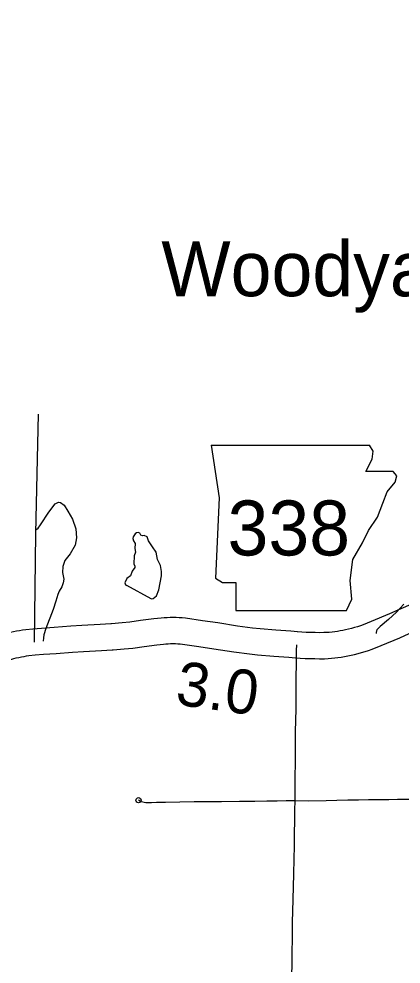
# Model space of a CAD drawing. Extents: x -19 to 366, y -4 to 359.
# Drawn here: x 154.161 to 154.857, y 184.705 to 186.425 of the extents above; entities that cross this region are included whole.
import ezdxf

# ---------------------------------------------------------------- set-up
doc = ezdxf.new("R2010")
doc.units = 0
for name, color, linetype in [('Level 10', 7, 'Continuous'), ('Level 21', 7, 'Continuous'), ('Level 24', 7, 'Continuous'), ('Level 31', 7, 'Continuous'), ('Level 35', 7, 'Continuous'), ('Level 48', 7, 'Continuous'), ('Level 60', 7, 'Continuous')]:
    doc.layers.add(name, color=color, linetype=linetype)

msp = doc.modelspace()

# ---------------------------------------------------------------- linework, layer by layer
at = {"layer": 'Level 10'}
for p, q in [((154.8518, 185.3495), (154.8502, 185.3487)), ((154.8205, 185.2847), (154.8205, 185.2847)), ((154.1903, 185.2673), (154.1903, 185.2673)), ((154.6641, 185.2623), (154.6643, 185.2623))]:
    msp.add_line(p, q, dxfattribs=at)
for points in [[(155.1177, 185.4662), (155.0914, 185.4548), (155.055, 185.4387), (155.0256, 185.4256), (154.9948, 185.4123), (154.9572, 185.3958), (154.9232, 185.3807), (154.8518, 185.3495)], [(154.6677, 185.3095), (154.6558, 185.3104), (154.6285, 185.3125), (154.5997, 185.3147), (154.5859, 185.3162), (154.5588, 185.3197), (154.5227, 185.3256), (154.4951, 185.3297), (154.4638, 185.3341), (154.4581, 185.3347), (154.4526, 185.335), (154.447, 185.3353), (154.4415, 185.3354), (154.436, 185.3354), (154.4305, 185.3352), (154.425, 185.3349), (154.4195, 185.3345), (154.4062, 185.3331), (154.3822, 185.3298), (154.3628, 185.327), (154.3483, 185.3257), (154.3291, 185.324), (154.328, 185.3239), (154.3087, 185.323), (154.2751, 185.321), (154.2552, 185.3197), (154.2248, 185.3175), (154.2015, 185.3158), (154.1861, 185.3144)], [(154.8502, 185.3487), (154.8507, 185.349), (154.8353, 185.3422), (154.8023, 185.3284)], [(154.8023, 185.3284), (154.7873, 185.3222), (154.7825, 185.3206), (154.777, 185.3188), (154.7716, 185.3172), (154.7661, 185.3157), (154.7606, 185.3143), (154.7551, 185.313), (154.7503, 185.312), (154.7454, 185.3111), (154.7405, 185.3103), (154.7356, 185.3096), (154.7307, 185.309), (154.7258, 185.3085), (154.7208, 185.3082), (154.7161, 185.308), (154.7083, 185.3079), (154.7001, 185.308), (154.692, 185.3082), (154.6838, 185.3085), (154.6757, 185.3089), (154.6674, 185.3095)], [(154.1861, 185.3144), (154.1732, 185.3133), (154.1671, 185.3124), (154.1616, 185.3114), (154.1561, 185.3104), (154.1506, 185.3093), (154.1451, 185.3081), (154.1394, 185.3067), (154.1344, 185.3053), (154.1296, 185.3038), (154.1279, 185.3033)], [(154.8205, 185.2847), (154.854, 185.2987), (154.8713, 185.3063), (154.8723, 185.3069)], [(154.1903, 185.2673), (154.2053, 185.2686), (154.2281, 185.2703), (154.2584, 185.2724), (154.2781, 185.2738), (154.3112, 185.2757), (154.3303, 185.2766), (154.3324, 185.2767), (154.3525, 185.2785), (154.3683, 185.2799), (154.3888, 185.2829), (154.4118, 185.286), (154.4239, 185.2873), (154.4282, 185.2877), (154.4325, 185.2879), (154.4369, 185.288), (154.4412, 185.288), (154.4455, 185.288), (154.4498, 185.2878), (154.4542, 185.2875), (154.4582, 185.2871), (154.4883, 185.2828), (154.5153, 185.2788), (154.5519, 185.2728), (154.5803, 185.2692), (154.5953, 185.2675), (154.6249, 185.2653), (154.6521, 185.2632), (154.6641, 185.2623)], [(154.6643, 185.2623), (154.6729, 185.2617), (154.6817, 185.2612), (154.6905, 185.2609), (154.6993, 185.2607), (154.7081, 185.2606), (154.7173, 185.2606), (154.7236, 185.2609), (154.7296, 185.2613), (154.7356, 185.2619), (154.7416, 185.2626), (154.7476, 185.2634), (154.7536, 185.2644), (154.7595, 185.2655), (154.7655, 185.2668), (154.7719, 185.2683), (154.7783, 185.27), (154.7847, 185.2717), (154.791, 185.2736), (154.7972, 185.2756), (154.804, 185.2779), (154.8205, 185.2847)], [(154.1435, 185.2585), (154.1445, 185.2589), (154.1479, 185.2599), (154.1512, 185.2609), (154.1556, 185.2619), (154.1604, 185.263), (154.1651, 185.2639), (154.1699, 185.2648), (154.1746, 185.2656), (154.1789, 185.2663), (154.1903, 185.2673)]]:
    msp.add_lwpolyline(points, dxfattribs=at)
at = {"layer": 'Level 21'}
for p, q in [((154.5106, 185.6493), (154.525, 185.5532)), ((154.8054, 185.6381), (154.7988, 185.6492)), ((154.8038, 185.6237), (154.8054, 185.6381)), ((154.7926, 185.6013), (154.8038, 185.6237)), ((154.8423, 185.6013), (154.7926, 185.6013)), ((154.8487, 185.5933), (154.8423, 185.6013)), ((154.8455, 185.582), (154.8487, 185.5933)), ((154.831, 185.5644), (154.8455, 185.582)), ((154.823, 185.5436), (154.831, 185.5644)), ((154.525, 185.5532), (154.5186, 185.4074)), ((154.8134, 185.518), (154.823, 185.5436)), ((154.7974, 185.4939), (154.8134, 185.518)), ((154.7862, 185.4715), (154.7974, 185.4939)), ((154.7686, 185.4411), (154.7862, 185.4715)), ((154.7638, 185.4026), (154.7686, 185.4411)), ((154.5186, 185.4074), (154.5315, 185.3994)), ((154.5315, 185.3994), (154.5555, 185.3994)), ((154.5555, 185.3994), (154.5555, 185.3481)), ((154.767, 185.369), (154.7638, 185.4026)), ((154.7573, 185.3481), (154.767, 185.369)), ((154.5555, 185.3481), (154.7573, 185.3481))]:
    msp.add_line(p, q, dxfattribs=at)
msp.add_lwpolyline([(154.5106, 185.6493), (154.7988, 185.6492)], dxfattribs=at)
at = {"layer": 'Level 31'}
for points in [[(154.1955, 185.7054), (154.1909, 185.4884), (154.1882, 185.2909)], [(154.1911, 185.495), (154.1954, 185.4983), (154.1998, 185.5042), (154.2153, 185.527), (154.2263, 185.5425), (154.2326, 185.5454), (154.2362, 185.5447), (154.2429, 185.5399), (154.2499, 185.5289), (154.2583, 185.5145), (154.2642, 185.4972), (154.2653, 185.4806), (154.2631, 185.467), (154.2539, 185.4512), (154.2443, 185.439), (154.2403, 185.4283), (154.2399, 185.4173), (154.2421, 185.4051), (154.2414, 185.3989), (154.2388, 185.3915), (154.2336, 185.3834), (154.2314, 185.3771), (154.2276, 185.3655), (154.2232, 185.3501), (154.2094, 185.3155), (154.2062, 185.3038), (154.2056, 185.2985), (154.2047, 185.2923)], [(154.8613, 185.36), (154.8481, 185.3451), (154.8334, 185.3318), (154.8185, 185.3189), (154.8126, 185.3133), (154.8122, 185.3122), (154.8118, 185.3111), (154.8116, 185.31), (154.8114, 185.3089), (154.8113, 185.3077), (154.8114, 185.3066)], [(154.6659, 185.2859), (154.6657, 185.2754), (154.6653, 185.2518), (154.6651, 185.2256), (154.6648, 185.2067), (154.6647, 185.1693), (154.6639, 185.1272), (154.6639, 185.0905), (154.6633, 185.0259), (154.6631, 185.0017)], [(154.6631, 185.0017), (154.6474, 185.0017), (154.6308, 185.0014), (154.6119, 185.0014), (154.5904, 185.0009), (154.562, 185.0006), (154.5297, 185.0003), (154.5071, 185.0002), (154.48, 184.9999), (154.4539, 184.9994), (154.4278, 184.999), (154.4112, 184.9986), (154.4018, 184.9983), (154.3916, 184.9985), (154.3833, 184.9998), (154.3784, 185.003)], [(154.6631, 185.0017), (154.6626, 184.9851), (154.6623, 184.9665), (154.662, 184.9419), (154.6615, 184.9192), (154.6613, 184.8962), (154.6603, 184.8683), (154.6602, 184.8461), (154.6594, 184.8225), (154.6581, 184.7804), (154.6584, 184.7608), (154.6577, 184.7162), (154.6574, 184.699), (154.6566, 184.6812), (154.6563, 184.6618), (154.6563, 184.6429), (154.6562, 184.6102), (154.6556, 184.5759), (154.6563, 184.5462), (154.6572, 184.5188), (154.6575, 184.5026)], [(154.9026, 185.0043), (154.8973, 185.0042), (154.8847, 185.0043), (154.8704, 185.0043), (154.8502, 185.0044), (154.8339, 185.0036), (154.8269, 185.0035), (154.8142, 185.0037), (154.7969, 185.0035), (154.7791, 185.0033), (154.7595, 185.0029), (154.7398, 185.0022), (154.7202, 185.0016), (154.6877, 185.0014), (154.6631, 185.0017)]]:
    msp.add_lwpolyline(points, dxfattribs=at)
msp.add_circle((154.3784, 185.003), 0.00473, dxfattribs=at)
at = {"layer": 'Level 35'}
for points in [[(154.4014, 185.3693), (154.4053, 185.3699), (154.4114, 185.3749), (154.4153, 185.3857), (154.4202, 185.4112), (154.4203, 185.4195), (154.4182, 185.43), (154.413, 185.4412), (154.4105, 185.4546), (154.4039, 185.4643), (154.3966, 185.4753), (154.3941, 185.4825), (154.3884, 185.4845), (154.3856, 185.4843), (154.3828, 185.4856), (154.3807, 185.4889), (154.378, 185.4905), (154.3746, 185.4898), (154.3723, 185.4879), (154.3689, 185.4823), (154.3682, 185.4791), (154.3691, 185.4753), (154.372, 185.4702), (154.3717, 185.4613), (154.3728, 185.4544), (154.3702, 185.448), (154.3699, 185.433), (154.3718, 185.429), (154.3714, 185.4267), (154.3671, 185.42), (154.3639, 185.4111), (154.3569, 185.4063), (154.3537, 185.3985), (154.3548, 185.3951), (154.3571, 185.394)], [(154.4014, 185.3693), (154.3571, 185.394)]]:
    msp.add_lwpolyline(points, dxfattribs=at)
at = {"layer": 'Level 60'}
msp.add_spline([(0, 180.8999), (7.1228, 180.9044), (14.2457, 180.9176), (21.3685, 180.9397), (28.4912, 180.9706), (35.614, 181.0103), (42.7366, 181.0589), (49.8592, 181.1163), (56.9818, 181.1825), (64.1042, 181.2575), (71.2266, 181.3414), (78.3488, 181.4341), (85.4709, 181.5357), (92.5929, 181.646), (99.7147, 181.7652), (106.8364, 181.8933), (113.9579, 182.0301), (121.0793, 182.1758), (128.2005, 182.3303), (135.3214, 182.4936), (142.4422, 182.6658), (149.5627, 182.8468), (156.683, 183.0366), (163.8031, 183.2352), (170.9229, 183.4427), (178.0425, 183.659), (185.1617, 183.8841), (192.2807, 184.1181), (199.3994, 184.3608), (206.5178, 184.6124), (213.6359, 184.8728), (220.7537, 185.1421), (227.8711, 185.4201), (234.9881, 185.707), (242.1048, 186.0027), (249.2212, 186.3073), (256.3371, 186.6206), (263.4526, 186.9428), (270.5678, 187.2738), (277.6825, 187.6136), (284.7968, 187.9622), (291.9107, 188.3197), (299.0241, 188.6859), (306.1371, 189.061), (313.2495, 189.4449), (320.3615, 189.8377), (327.4731, 190.2392), (334.5841, 190.6495), (341.6946, 191.0687)], degree=3, dxfattribs=at)

# ---------------------------------------------------------------- texts
at = {"layer": 'Level 21'}
msp.add_text('338', height=0.1, dxfattribs=at).set_placement((154.5405, 185.4485))
at = {"layer": 'Level 24'}
msp.add_text('Woodyardville', height=0.1, dxfattribs=at).set_placement((154.4199, 185.9203))
at = {"layer": 'Level 48'}
msp.add_text('3.0', height=0.08, rotation=352.1396, dxfattribs=at).set_placement((154.4436, 185.1775))

doc.saveas('drawing.dxf')
